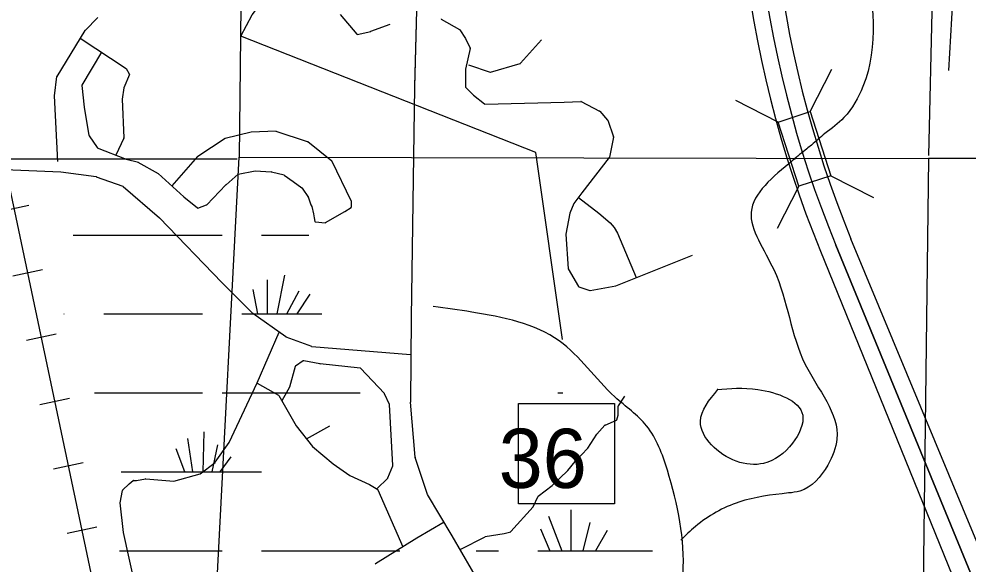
# Model space of a CAD drawing. Extents: x 408847 to 817539, y 923858 to 1151780.
# Drawn here: x 503523 to 510743, y 1048368 to 1052511 of the extents above; entities that cross this region are included whole.
import ezdxf

# ---------------------------------------------------------------- set-up
doc = ezdxf.new("R2010")
doc.units = 0
for name, color, linetype in [('Bridges', 7, 'Continuous'), ('Interstate Divided Highway Outline and Fill', 7, 'Continuous'), ('Lakes and Ponds', 7, 'Continuous'), ('Level 39', 7, 'Continuous'), ('Level 4', 7, 'Continuous'), ('Level 43', 7, 'Continuous'), ('Local Roads Improved', 7, 'Continuous'), ('Local Roads Paved', 7, 'Continuous'), ('Narrow River Creek and Branch and Slough', 7, 'Continuous'), ('Railroads', 7, 'Continuous'), ('Section Lines', 7, 'Continuous'), ('Swamps', 7, 'Continuous'), ('Township  and Range lines', 7, 'Continuous')]:
    doc.layers.add(name, color=color, linetype=linetype)

msp = doc.modelspace()

# ---------------------------------------------------------------- linework, layer by layer
at = {"layer": 'Bridges'}
for p, q in [((509535.6, 1051806.6), (509700.1, 1052129.1)), ((509292.1, 1051727.6), (508969.6, 1051892)), ((509693.7, 1051319.6), (510016.2, 1051155.1)), ((509450.2, 1051240.6), (509285.8, 1050918))]:
    msp.add_line(p, q, dxfattribs=at)
msp.add_lwpolyline([(509450.2, 1051240.6), (509292.1, 1051727.6), (509535.6, 1051806.6), (509693.7, 1051319.6)], close=True, dxfattribs=at)
at = {"layer": 'Interstate Divided Highway Outline and Fill'}
for p, q in [((512434.2, 1044597.4), (509845.4, 1050840.1)), ((509614.1, 1050745.1), (512178.2, 1044442.8))]:
    msp.add_line(p, q, dxfattribs=at)
for radius, end in [(8525, 202.33277), (8275, 202.33278)]:
    msp.add_arc((517499.7, 1053984.5), radius, 169.67814, end, dxfattribs=at)
at = {"layer": 'Lakes and Ponds'}
msp.add_line((508834.1, 1049694.4), (508828.3, 1049694.4), dxfattribs=at)
msp.add_spline([(508828.3, 1049694.4), (509138.6, 1049694.1), (509478.6, 1049499.3), (509400.3, 1049285.1), (509181.9, 1049133), (508973.8, 1049149.3), (508701.9, 1049452.2), (508834.1, 1049694.4)], degree=3, dxfattribs=at)
at = {"layer": 'Level 39'}
msp.add_lwpolyline([(507318, 1049588.3), (508049.3, 1049588.3), (508049.3, 1048824.8), (507318, 1048824.8)], close=True, dxfattribs=at)
at = {"layer": 'Level 4'}
for p, q in [((509729.8, 1050792.6), (512382.9, 1044334.1)), ((512382.9, 1044334.1), (509729.8, 1050792.6))]:
    msp.add_line(p, q, dxfattribs=at)
msp.add_arc((517499.7, 1053984.5), 8400, 169.67814, 202.33278, dxfattribs=at)
at = {"layer": 'Local Roads Improved'}
for q in [(506527.9, 1051992.9), (506528, 1051997.1)]:
    msp.add_line((506583.3, 1054145.1), q, dxfattribs=at)
at = {"layer": 'Local Roads Paved'}
for p, q in [((506583.3, 1054145.1), (506528, 1051997.1)), ((505963, 1052545.7), (506090, 1052394.5)), ((504122.1, 1052522.4), (504024.2, 1052424.5)), ((506196.3, 1052417.3), (506343.5, 1052472.5)), ((506732.1, 1052508.9), (506871.3, 1052430.2)), ((504023.6, 1052423.7), (503809.2, 1052074.3)), ((506093.9, 1052393.2), (506195.8, 1052417.1)), ((506872.7, 1052428.9), (506915.1, 1052362.2)), ((503987.2, 1052364.4), (504336.6, 1052135.6)), ((506915.3, 1052361.9), (506951.4, 1052289.6)), ((507333.9, 1052174.5), (507492.9, 1052352)), ((504148.4, 1052258.9), (504000, 1052007.1)), ((506951.7, 1052286.9), (506915.3, 1052128.8)), ((504337.8, 1052134.3), (504361, 1052093.8)), ((506915.2, 1052127.9), (506915.2, 1051994.8)), ((506939.8, 1052161.4), (507104.5, 1052106.4)), ((507106.9, 1052106.4), (507332, 1052173.3)), ((503808.7, 1052072.7), (503790.4, 1051926.4)), ((504361.2, 1052090.2), (504319.1, 1051988)), ((503999.4, 1052004.6), (504017.7, 1051840)), ((504318.8, 1051987), (504306.7, 1051901.8)), ((506527.9, 1051992.9), (506503.4, 1050242.8)), ((506916.3, 1051991.9), (506976.5, 1051931.8)), ((503790.3, 1051925.7), (503814.9, 1051427.9)), ((504306.6, 1051901.1), (504318.9, 1051607.2)), ((506976.8, 1051931.5), (507061.6, 1051864.9)), ((504017.8, 1051839.8), (504054.5, 1051625.5)), ((507064.1, 1051864), (507665, 1051877.6)), ((507665.1, 1051877.6), (507793, 1051883.7)), ((507795.1, 1051883.2), (507934.9, 1051810.3)), ((507936, 1051809.4), (507996.4, 1051742.9)), ((507997.2, 1051741.5), (508039.6, 1051614.2)), ((504055.1, 1051624), (504115.4, 1051533.5)), ((504318.5, 1051605.4), (504259.2, 1051476.8)), ((505089.1, 1051601.4), (504881.1, 1051466.8)), ((505285.9, 1051650.9), (505090.3, 1051601.9)), ((505476.2, 1051657.1), (505286.8, 1051651)), ((505715.9, 1051577.4), (505477.6, 1051656.9)), ((508039.8, 1051612.1), (508009.4, 1051460.4)), ((504117.3, 1051532), (504337.2, 1051446.5)), ((505900.3, 1051430.1), (505717.2, 1051576.7)), ((504880.3, 1051466.1), (504683.6, 1051243)), ((508008.7, 1051458.7), (507800.3, 1051188.9)), ((504337.6, 1051446.3), (504429.6, 1051421.8)), ((504425.8, 1051423.4), (504579.1, 1051337.6)), ((506048.1, 1051129.1), (505901.4, 1051428.8)), ((503415.4, 1051367.7), (503839.3, 1051349.3)), ((503839.7, 1051349.3), (504109.5, 1051312.5)), ((504110.3, 1051312.2), (504312.1, 1051238.9)), ((504579.8, 1051337), (504776.1, 1051159.1)), ((505095.9, 1051251.4), (505187.2, 1051330.5)), ((505189.1, 1051331.4), (505316.6, 1051355.7)), ((505317.6, 1051355.8), (505439.6, 1051349.7)), ((505440.4, 1051349.5), (505537.6, 1051325.2)), ((504948.9, 1051098.2), (505095.7, 1051251.1)), ((504313.3, 1051238.1), (504589.2, 1050998.9)), ((505674, 1051226.1), (505722.5, 1051153.3)), ((507800.3, 1051188.9), (507739.1, 1051109.3)), ((504776.3, 1051158.9), (504878.9, 1051074.4)), ((504882.8, 1051073.7), (504947.4, 1051097.2)), ((505722.9, 1051152.4), (505741.1, 1051097.8)), ((505741.3, 1051097.3), (505747.1, 1051085.7)), ((506048.5, 1051081.3), (506048.5, 1051127.3)), ((507738.6, 1051108.4), (507708.2, 1051035.5)), ((507773.7, 1051154.3), (507929.2, 1051036.1)), ((505747.4, 1051084.7), (505759.6, 1051029.9)), ((505852.9, 1050962.9), (505999.3, 1051048.3)), ((505999.4, 1051048.4), (506046.6, 1051077.9)), ((507708, 1051034.7), (507677.4, 1050875.8)), ((507929.4, 1051035.9), (508015.1, 1050962.4)), ((504589.5, 1050998.7), (505065.1, 1050508.1)), ((505774.9, 1050968.1), (505850.6, 1050962.3)), ((508015.6, 1050962), (508045.9, 1050925.6)), ((508046.3, 1050925), (508070.6, 1050882.5)), ((508070.8, 1050882.1), (508213.5, 1050544.6)), ((507677.4, 1050874.7), (507695.7, 1050612.7)), ((508058.8, 1050482.7), (508642.3, 1050716.3)), ((507696.3, 1050610.9), (507774.9, 1050477.7)), ((505065.1, 1050508.1), (505298.4, 1050274.6)), ((507777, 1050475.9), (507860.7, 1050446)), ((507862.8, 1050445.9), (508058, 1050482.5)), ((505298.9, 1050274.2), (505550.2, 1050096.4)), ((506503.4, 1050242.8), (506497.2, 1049598)), ((505333.1, 1049744.1), (505500.8, 1050131.3)), ((505551.1, 1050095.9), (505746.8, 1050022.5)), ((505747.9, 1050022.2), (506497.2, 1049960.8)), ((505621.5, 1049868.3), (505578, 1049713.1)), ((505683.3, 1049912.7), (505623, 1049870.5)), ((505810.1, 1049888.6), (505686.3, 1049913.3)), ((506116.4, 1049857.3), (505810.4, 1049888.5)), ((506299.6, 1049662.9), (506119, 1049856)), ((505119.7, 1049292.1), (505333, 1049744)), ((505332, 1049741.9), (505495.3, 1049650.4)), ((505577.7, 1049712.2), (505519.9, 1049608.2)), ((506337.4, 1049581.4), (506300.3, 1049661.8)), ((505496.8, 1049648.9), (505628, 1049417.7)), ((506362.8, 1049116.7), (506337.8, 1049580)), ((506532.3, 1049179.1), (506497.2, 1049598)), ((508077.8, 1049569.2), (508127.3, 1049643.5)), ((508077.1, 1049499.7), (508077.1, 1049566.9)), ((507977.4, 1049424), (508062.9, 1049460.7)), ((508065.1, 1049463.1), (508076.9, 1049498.4)), ((505628.4, 1049417.1), (505753.5, 1049260.6)), ((505707, 1049318.8), (505885.6, 1049417.4)), ((507914, 1049354.8), (507976, 1049423)), ((505013.1, 1049141.5), (505119.3, 1049291.5)), ((507844.9, 1049248.1), (507913.6, 1049354.3)), ((505754, 1049260.1), (505910.6, 1049128.5)), ((507750.7, 1049147.3), (507844.5, 1049247.5)), ((506626.4, 1048896.4), (506532.5, 1049178.2)), ((507694.2, 1049078.3), (507750.5, 1049147.1)), ((504900.4, 1049053.5), (505012.3, 1049140.6)), ((505910.9, 1049128.3), (506036, 1049040.7)), ((506325.5, 1049022.4), (506362.5, 1049115)), ((507574.9, 1048965.2), (507693.9, 1049078)), ((504359.9, 1048977.8), (504390, 1049001.9)), ((504392.5, 1049002.8), (504415.9, 1049002.8)), ((504416.6, 1049002.8), (504484.8, 1049015.2)), ((504485.9, 1049015.3), (504698.1, 1048996.5)), ((504699.5, 1048996.7), (504899, 1049052.8)), ((506036.6, 1049040.3), (506186.8, 1048971.4)), ((506242, 1048938.4), (506324.6, 1049021)), ((504310.4, 1048928.2), (504359.6, 1048977.5)), ((506187.2, 1048971.2), (506248.7, 1048934.3)), ((506250.3, 1048932.5), (506438.7, 1048497.1)), ((507468.8, 1048884), (507574.6, 1048964.9)), ((504290.8, 1048833.7), (504309.3, 1048926.2)), ((506814.9, 1048581.9), (506626.8, 1048895.6)), ((507430.6, 1048802.3), (507467.6, 1048882.5)), ((504315.8, 1048607.2), (504290.7, 1048832.5)), ((507261.6, 1048614.2), (507429.9, 1048801.3)), ((506753.3, 1048684.6), (506545, 1048563)), ((504403.7, 1048217.5), (504315.8, 1048606.8)), ((507311, 1047727.5), (506815, 1048581.8)), ((506875.7, 1048477.2), (507065.6, 1048575.3)), ((507066.7, 1048575.7), (507210.4, 1048600.7)), ((507210.7, 1048600.7), (507259.6, 1048613)), ((506544.9, 1048563), (506231.6, 1048368.6))]:
    msp.add_line(p, q, dxfattribs=at)
for points in [[(510782.3, 1054178.8), (510777.2, 1054104.7), (510726, 1053281.1), (510680, 1052984.4), (510623.8, 1052780.3), (510588, 1052120.4)], [(505539, 1051324.6), (505606, 1051275.8), (505673, 1051227.1)], [(505759.6, 1051029.8), (505765.8, 1050999.1), (505771.3, 1050971.3)]]:
    msp.add_lwpolyline(points, dxfattribs=at)
for centre, start, end in [((506734, 1052512.4), 199.97453, 240.51267), ((504027, 1052421.6), 135.01335, 148.46052), ((506194.9, 1052421), 283.24647, 290.56482), ((506869.3, 1052426.7), 32.4591, 60.51267), ((506093, 1052397.1), 220.01711, 283.24647), ((506911.7, 1052360.1), 26.55437, 32.4591), ((506947.8, 1052287.8), 347.01123, 26.55437), ((504334.4, 1052132.3), 29.73338, 56.7812), ((506919.2, 1052127.9), 167.01123, 180), ((507105.8, 1052110.2), 251.55704, 286.56437), ((507330.9, 1052177.2), 286.56437, 318.1354), ((503812.6, 1052072.3), 148.46052, 172.87827), ((504357.5, 1052091.8), 337.62926, 29.73338), ((504003.4, 1052005.1), 149.48197, 186.33726), ((504322.8, 1051986.5), 157.62926, 171.87363), ((506919.2, 1051994.8), 180, 224.98665), ((503794.3, 1051925.9), 172.87827, 182.82581), ((504310.6, 1051901.2), 171.87363, 182.38483), ((506979.3, 1051934.6), 224.98665, 231.8298), ((504021.7, 1051840.5), 186.33726, 189.72313), ((507064, 1051868), 231.8298, 271.29587), ((507664.9, 1051881.6), 271.29587, 272.72758), ((507793.2, 1051879.7), 62.43624, 92.72758), ((507933, 1051806.7), 42.2604, 62.43624), ((507993.4, 1051740.2), 18.42694, 42.2604), ((504058.4, 1051626.2), 189.72313, 213.67775), ((504314.9, 1051607.1), 335.23502, 2.38483), ((505091.3, 1051598), 104.04253, 122.91742), ((505286.9, 1051647), 91.84847, 104.04253), ((505476.3, 1051653.1), 71.55704, 91.84847), ((508035.8, 1051612.9), 348.6952, 18.42694), ((504118.7, 1051535.7), 213.67775, 248.74047), ((505714.7, 1051573.6), 51.32717, 71.55704), ((504883.3, 1051463.4), 122.91742, 138.58958), ((508005.5, 1051461.1), 322.31868, 348.6952), ((504338.6, 1051450.2), 248.74047, 255.06193), ((505897.8, 1051427), 26.08488, 51.32717), ((503839.1, 1051345.3), 82.23126, 87.50929), ((504109, 1051308.5), 70.00832, 82.23126), ((504577.2, 1051334.1), 47.80227, 60.73979), ((505189.8, 1051327.5), 100.78921, 130.9276), ((505317.4, 1051351.8), 87.13626, 100.78921), ((505439.4, 1051345.7), 75.95747, 87.13626), ((505536.6, 1051321.3), 53.95993, 75.95747), ((505098.6, 1051248.3), 130.9276, 136.18248), ((504310.7, 1051235.1), 49.0724, 70.00832), ((505670.6, 1051223.8), 33.67775, 53.95993), ((507803.4, 1051186.4), 142.31868, 142.44431), ((504778.8, 1051162), 227.80227, 230.51444), ((504946.1, 1051101), 289.99168, 316.18248), ((505719.1, 1051151.1), 18.42694, 33.67775), ((505744.9, 1051099), 198.42694, 206.55437), ((506044.5, 1051127.3), 0, 26.08488), ((507742.3, 1051106.9), 142.44431, 157.38961), ((504881.5, 1051077.5), 230.51444, 289.99168), ((505743.5, 1051083.9), 12.52316, 26.55437), ((505755.7, 1051029), 11.3048, 12.52316), ((505997.3, 1051051.7), 300.26806, 302.01738), ((506044.5, 1051081.3), 302.01738, 0), ((507711.9, 1051034), 157.38961, 169.11942), ((507926.8, 1051032.9), 49.38551, 52.7523), ((504586.6, 1050995.9), 44.11069, 49.0724), ((505775.3, 1050972.1), 191.3048, 265.59925), ((505850.9, 1050966.3), 265.59925, 300.26806), ((508012.5, 1050959.4), 39.79244, 49.38551), ((508042.8, 1050923), 29.73338, 39.79244), ((508067.1, 1050880.5), 22.92252, 29.73338), ((507681.4, 1050875), 169.11942, 184.00241), ((507699.7, 1050612.9), 184.00241, 210.56754), ((507778.4, 1050479.7), 210.56754, 250.33772), ((507862.1, 1050449.8), 250.33772, 280.62449), ((508057.3, 1050486.4), 280.62449, 291.81062), ((505301.2, 1050277.5), 224.98665, 234.71499), ((505552.5, 1050099.6), 234.71499, 249.43518), ((505748.2, 1050026.2), 249.43518, 265.31193), ((505625.3, 1049867.3), 125.00456, 164.36468), ((505685.6, 1049909.4), 78.68493, 125.00456), ((505810.9, 1049892.5), 258.68493, 264.17096), ((506116, 1049853.3), 43.07753, 84.17096), ((505329.4, 1049745.7), 334.73258, 336.58104), ((505574.2, 1049714.2), 330.95673, 344.36468), ((506296.7, 1049660.1), 24.76499, 43.07753), ((505493.4, 1049646.9), 29.56638, 60.73979), ((506333.8, 1049579.7), 3.09262, 24.76499), ((508081.1, 1049566.9), 146.32225, 180), ((508061.3, 1049464.3), 293.20826, 341.57306), ((508073.1, 1049499.7), 341.57306, 0), ((505631.5, 1049419.6), 209.56638, 218.64679), ((507979, 1049420.3), 113.20826, 137.7396), ((505116.1, 1049293.8), 324.70137, 334.73258), ((507917, 1049352.1), 137.7396, 147.10693), ((505756.6, 1049263.1), 218.64679, 229.9566), ((507841.6, 1049250.2), 316.86093, 327.10693), ((506536.3, 1049179.5), 184.79418, 198.42694), ((507753.6, 1049144.6), 136.86093, 140.72367), ((505009.9, 1049143.8), 307.88792, 324.70137), ((505913.2, 1049131.6), 229.9566, 234.99544), ((506358.8, 1049116.5), 338.20779, 3.09262), ((507691.1, 1049080.9), 313.46517, 320.72367), ((504392.5, 1048998.8), 90, 128.67283), ((504415.9, 1049006.8), 270, 280.30954), ((504485.5, 1049011.3), 84.95521, 100.30954), ((504897.9, 1049056.7), 285.7156, 307.88792), ((506038.3, 1049043.9), 234.99544, 245.36632), ((506321.7, 1049023.9), 315.01335, 338.20779), ((504362.4, 1048974.6), 128.67283, 135.01335), ((504698.4, 1049000.5), 264.95521, 285.7156), ((506185.1, 1048967.8), 59.02447, 65.36632), ((506246.6, 1048930.9), 23.39496, 59.02447), ((507572.1, 1048968.1), 307.41824, 313.46517), ((504313.2, 1048925.4), 135.01335, 168.6952), ((506630.2, 1048897.6), 198.42694, 210.95198), ((507471.2, 1048880.8), 127.41824, 155.23501), ((504294.7, 1048833), 168.6952, 186.33726), ((507426.9, 1048804), 318.02606, 335.23501), ((504319.7, 1048607.6), 186.33726, 192.71862), ((506811.5, 1048579.8), 30.13996, 30.95198), ((507067.4, 1048571.7), 99.87031, 117.31045), ((507209.7, 1048604.6), 279.87031, 284.04252), ((507258.6, 1048616.8), 284.04252, 318.02606), ((506547, 1048559.6), 120.26805, 121.81087), ((506233.7, 1048365.2), 121.81087, 142.89598)]:
    msp.add_arc(centre, 4, start, end, dxfattribs=at)
at = {"layer": 'Narrow River Creek and Branch and Slough'}
msp.add_lwpolyline([(507652.7, 1050073.6), (507450.3, 1051496.2), (505207.5, 1052380.3), (505295.7, 1052542.5), (505508.3, 1052822.7), (505738.9, 1053147), (505843.1, 1053257.1), (505877.3, 1053429.3), (506003.6, 1053587.5), (506196.2, 1053943.8), (506070.4, 1054056)], dxfattribs=at)
for points in [[(509843.6, 1056211.5), (509894.1, 1056201.4), (509935.5, 1055823.6), (510193.3, 1055351.6), (510024.6, 1054917), (509954.3, 1054676.7), (510168.1, 1054355.9), (510229.8, 1054093.4), (509947, 1053655), (509918.3, 1053106.1), (509948.2, 1052973.8), (509937, 1051998.2), (509792.5, 1051761.9), (509647.9, 1051640.5)], [(509647.9, 1051640.5), (509544.6, 1051552.8), (509509.1, 1051523.4), (509455.4, 1051480.1), (509428.6, 1051457.8), (509402.3, 1051434.2)], [(509402.3, 1051434.2), (509087.1, 1051043.5), (509258.1, 1050606), (509498.7, 1049884.1), (509739.3, 1049318), (509668.5, 1049119.8), (509456.2, 1048921.7), (509371.3, 1048907.5), (508994.3, 1048837.9), (508663.8, 1048654), (508551.5, 1048547.9)], [(508247.3, 1045659.1), (508279.8, 1045719.4), (508192.3, 1046160.3), (508058.6, 1046529.1), (508510.8, 1047959), (508569.2, 1048293.5), (508450.1, 1049080.9), (508292.4, 1049417.7), (508050.5, 1049638.3), (507628.6, 1050063.6), (506964.3, 1050282.7), (506671.5, 1050326.4)]]:
    msp.add_spline(points, degree=3, dxfattribs=at)
at = {"layer": 'Railroads'}
for p, q in [((503372.7, 1051047.7), (503597.7, 1051095.2)), ((503475.8, 1050558.5), (503700.9, 1050605.9)), ((503579, 1050069.2), (503804, 1050116.7)), ((503682.1, 1049580), (503907.2, 1049627.4)), ((503785.3, 1049090.8), (504010.4, 1049138.2)), ((503888.5, 1048601.5), (504113.5, 1048649))]:
    msp.add_line(p, q, dxfattribs=at)
for points in [[(510079.2, 1019797.2), (501500.3, 1060485.3), (501512.6, 1060426.3), (495655.5, 1088705.6), (495655.5, 1088705.6), (495297.5, 1089286.4), (494680.1, 1089502.7), (494680.1, 1089502.7), (486588.8, 1089533.8), (486588.8, 1089533.8), (485948.3, 1089769.1), (485607.8, 1090360.4), (485592.6, 1090534.9), (485592.6, 1090534.9), (485598.8, 1095821.6), (485577.9, 1096140.9), (484280, 1105896.4), (484264.6, 1106103.9), (484317, 1113718.1)], [(511050.1, 1014993.9), (510079.2, 1019797.2), (501500.3, 1060485.3)]]:
    msp.add_lwpolyline(points, dxfattribs=at)
at = {"layer": 'Section Lines'}
for p, q in [((504923.1, 1046243.2), (505195.7, 1051461)), ((499891.8, 1051445), (505180.5, 1051448.6)), ((515279.5, 1051441.1), (510434.6, 1051450.7))]:
    msp.add_line(p, q, dxfattribs=at)
for points in [[(505254.8, 1056749), (505195.7, 1051461)], [(505195.7, 1051461), (510434.6, 1051450.7)]]:
    msp.add_lwpolyline(points, dxfattribs=at)
at = {"layer": 'Swamps'}
for p, q in [((504616.7, 1050868.5), (505066.7, 1050868.5)), ((505407.7, 1050527.1), (505407.7, 1050268.5)), ((505540.6, 1050563.3), (505481.6, 1050268.6)), ((505298.9, 1050454.6), (505336.2, 1050268.5)), ((505649.3, 1050442.5), (505555.3, 1050267.9)), ((505733.9, 1050418.3), (505634.6, 1050269.4)), ((504166.7, 1050268.5), (504616.7, 1050268.5)), ((504616.7, 1050268.5), (504916.7, 1050268.5)), ((504616.7, 1049668.5), (504916.7, 1049668.5)), ((505066.7, 1049668.5), (506116.7, 1049668.5)), ((504922.9, 1049068.5), (504928.6, 1049372.3)), ((504844.7, 1049068.6), (504805.3, 1049321.8)), ((504782.4, 1049069.5), (504716.3, 1049242.3)), ((504990, 1049068.3), (505032.9, 1049274.2)), ((505052.2, 1049068), (505136, 1049181.7)), ((504616.7, 1049068.5), (505366.7, 1049068.5)), ((507546.2, 1048731.2), (507649.3, 1048468.5)), ((507715.4, 1048779.5), (507715.4, 1048468.5)), ((507860.4, 1048682.9), (507806.8, 1048468.4)), ((507485.8, 1048634.5), (507556.6, 1048468.5)), ((507993.3, 1048622.5), (507903.6, 1048468.7)), ((504616.7, 1048468.5), (505066.7, 1048468.5)), ((505366.7, 1048468.5), (506416.7, 1048468.5)), ((506996.4, 1048468.5), (507166.7, 1048468.5))]:
    msp.add_line(p, q, dxfattribs=at)
for points in [[(503933.8, 1050868.5), (504616.7, 1050868.5)], [(505366.7, 1050868.5), (505724.9, 1050868.5)], [(503862.9, 1050268.5), (503866.7, 1050268.5)], [(505216.7, 1050268.5), (505824, 1050268.5)], [(504095.3, 1049668.5), (504616.7, 1049668.5)], [(507616.7, 1049668.5), (507655.2, 1049668.5)], [(504299.8, 1049068.5), (504616.7, 1049068.5)], [(504287, 1048468.5), (504616.7, 1048468.5)], [(507466.7, 1048468.5), (508336.8, 1048468.5)]]:
    msp.add_lwpolyline(points, dxfattribs=at)
at = {"layer": 'Township  and Range lines'}
for p, q in [((510558.3, 1056792.3), (510434.9, 1051472.9)), ((510434.6, 1051450.7), (510367.8, 1046202.1))]:
    msp.add_line(p, q, dxfattribs=at)

# ---------------------------------------------------------------- texts
at = {"layer": 'Level 43'}
msp.add_text('36', height=450, rotation=359.90625, dxfattribs=at).set_placement((507168, 1048946.5))

doc.saveas('drawing.dxf')
